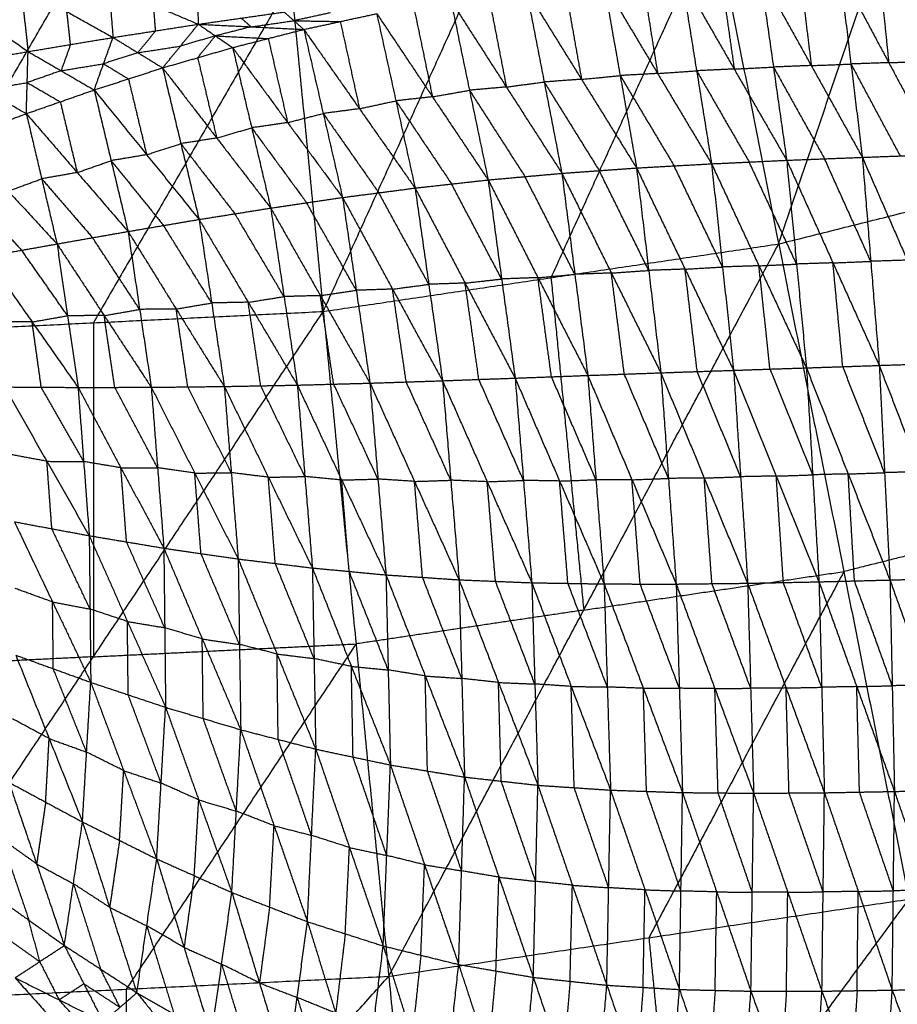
# Model space of a CAD drawing. Header units: millimetres. Extents: x -106 to 110, y -96 to 120.
# Tile 528 of 656: x 4 to 15, y -55 to -43. Entities that reach past the tile are written whole.
import ezdxf

# ---------------------------------------------------------------- set-up
doc = ezdxf.new("R2010")
doc.units = ezdxf.units.MM
doc.header["$MEASUREMENT"] = 0
doc.layers.add('Default', color=7, linetype='Continuous', true_color=0x000000)

msp = doc.modelspace()

# ---------------------------------------------------------------- linework, layer by layer
at = {"layer": 'Default'}
for points in [[(13.327, -45.901, 3.952), (14.925, -41.21, 3.907), (16.524, -36.518, 3.861)], [(7.601, -46.75, 3.952), (9.651, -42.238, 3.907), (11.701, -37.726, 3.861)], [(11.701, -37.726, 3.861), (12.514, -41.814, 3.907), (13.327, -45.901, 3.952)], [(1.819, -47.034, 3.952), (4.302, -42.745, 3.907), (6.784, -38.456, 3.861)], [(6.784, -38.456, 3.861), (7.193, -42.603, 3.907), (7.601, -46.75, 3.952)], [(12.514, -41.814, 3.907), (11.489, -44.069, 3.929), (10.464, -46.325, 3.952)], [(14.59, -42.45, 0.188), (14.651, -43.036, -0.282), (14.711, -43.622, -0.751)], [(12.107, -42.555, 0.182), (12.295, -43.724, -0.746), (12.483, -44.893, -1.673)], [(12.107, -42.555, 0.182), (12.768, -43.702, -0.751), (13.428, -44.849, -1.684)], [(12.601, -42.53, 0.183), (12.684, -43.116, -0.284), (12.768, -43.702, -0.751)], [(13.094, -42.505, 0.184), (13.261, -43.677, -0.75), (13.428, -44.849, -1.684)], [(13.094, -42.505, 0.184), (13.737, -43.658, -0.753), (14.379, -44.812, -1.689)], [(13.594, -42.486, 0.185), (13.665, -43.072, -0.284), (13.737, -43.658, -0.753)], [(14.093, -42.466, 0.186), (14.236, -43.639, -0.751), (14.379, -44.812, -1.689)], [(14.093, -42.466, 0.186), (14.711, -43.622, -0.751), (15.329, -44.777, -1.689)], [(2.695, -42.642, -1.087), (3.292, -43.062, -0.782), (3.889, -43.482, -0.478)], [(3.798, -42.656, -0.874), (3.843, -43.069, -0.676), (3.889, -43.482, -0.478)], [(3.798, -42.656, -0.874), (4.377, -42.981, -0.611), (4.957, -43.305, -0.348)], [(7.193, -42.603, 3.907), (5.951, -44.748, 3.929), (4.71, -46.892, 3.952)], [(4.903, -42.662, -0.666), (4.93, -42.984, -0.507), (4.957, -43.305, -0.348)], [(4.903, -42.662, -0.666), (5.467, -42.9, -0.446), (6.03, -43.138, -0.225)], [(6.007, -42.66, -0.471), (6.019, -42.899, -0.348), (6.03, -43.138, -0.225)], [(10.641, -42.67, 0.18), (10.744, -43.251, -0.279), (10.848, -43.831, -0.737)], [(11.127, -42.623, 0.18), (11.334, -43.784, -0.737), (11.54, -44.946, -1.654)], [(11.127, -42.623, 0.18), (11.805, -43.758, -0.746), (12.483, -44.893, -1.673)], [(11.617, -42.589, 0.181), (11.711, -43.173, -0.283), (11.805, -43.758, -0.746)], [(9.68, -42.78, 0.179), (9.791, -43.354, -0.272), (9.903, -43.928, -0.724)], [(10.155, -42.717, 0.179), (10.378, -43.865, -0.724), (10.601, -45.013, -1.626)], [(10.155, -42.717, 0.179), (10.848, -43.831, -0.737), (11.54, -44.946, -1.654)], [(5.493, -43.222, -0.286), (5.48, -43.061, -0.366), (5.467, -42.9, -0.446)], [(8.739, -42.924, 0.179), (8.856, -43.487, -0.262), (8.973, -44.051, -0.704)], [(9.205, -42.843, 0.179), (9.439, -43.969, -0.704), (9.674, -45.096, -1.587)], [(9.205, -42.843, 0.179), (9.903, -43.928, -0.724), (10.601, -45.013, -1.626)], [(4.423, -43.393, -0.413), (4.4, -43.187, -0.512), (4.377, -42.981, -0.611)], [(6.03, -43.138, -0.225), (6.569, -43.062, -0.17), (7.108, -42.985, -0.116)], [(6.569, -43.062, -0.17), (6.631, -43.116, -0.096), (6.693, -43.171, -0.022)], [(7.108, -42.985, -0.116), (7.232, -43.094, 0.033), (7.356, -43.204, 0.181)], [(7.691, -42.995, 0.032), (7.461, -43.045, 0.032), (7.232, -43.094, 0.033)], [(7.356, -43.204, 0.181), (7.815, -43.105, 0.18), (8.273, -43.005, 0.18)], [(8.273, -43.005, 0.18), (8.514, -44.102, -0.677), (8.755, -45.198, -1.534)], [(8.273, -43.005, 0.18), (8.973, -44.051, -0.704), (9.674, -45.096, -1.587)], [(4.957, -43.305, -0.348), (5.493, -43.222, -0.286), (6.03, -43.138, -0.225)], [(5.581, -43.687, 0.186), (5.806, -43.413, -0.019), (6.03, -43.138, -0.225)], [(6.03, -43.138, -0.225), (6.245, -43.285, -0.021), (6.461, -43.432, 0.183)], [(6.03, -43.138, -0.225), (6.693, -43.171, -0.022), (7.356, -43.204, 0.181)], [(6.693, -43.171, -0.022), (6.469, -43.228, -0.021), (6.245, -43.285, -0.021)], [(6.461, -43.432, 0.183), (6.909, -43.318, 0.182), (7.356, -43.204, 0.181)], [(6.693, -43.171, -0.022), (6.963, -43.133, 0.005), (7.232, -43.094, 0.033)], [(7.232, -43.094, 0.033), (7.523, -43.099, 0.107), (7.815, -43.105, 0.18)], [(7.356, -43.204, 0.181), (7.6, -44.261, -0.643), (7.843, -45.317, -1.467)], [(7.356, -43.204, 0.181), (8.056, -44.201, -0.677), (8.755, -45.198, -1.534)], [(7.815, -43.105, 0.18), (7.935, -43.653, -0.248), (8.056, -44.201, -0.677)], [(3.889, -43.482, -0.478), (4.423, -43.393, -0.413), (4.957, -43.305, -0.348)], [(4.72, -43.965, 0.19), (4.838, -43.635, -0.079), (4.957, -43.305, -0.348)], [(4.957, -43.305, -0.348), (5.269, -43.496, -0.081), (5.581, -43.687, 0.186)], [(5.493, -43.222, -0.286), (5.381, -43.359, -0.184), (5.269, -43.496, -0.081)], [(6.245, -43.285, -0.021), (6.026, -43.349, -0.02), (5.806, -43.413, -0.019)], [(6.021, -43.56, 0.185), (6.133, -43.422, 0.082), (6.245, -43.285, -0.021)], [(6.245, -43.285, -0.021), (6.577, -43.302, 0.081), (6.909, -43.318, 0.182)], [(6.909, -43.318, 0.182), (7.03, -43.846, -0.23), (7.152, -44.375, -0.642)], [(4.423, -43.393, -0.413), (4.364, -43.558, -0.279), (4.304, -43.723, -0.144)], [(5.269, -43.496, -0.081), (5.537, -43.455, -0.05), (5.806, -43.413, -0.019)], [(5.581, -43.687, 0.186), (6.021, -43.56, 0.185), (6.461, -43.432, 0.183)], [(6.461, -43.432, 0.183), (6.701, -44.441, -0.601), (6.94, -45.45, -1.385)], [(6.461, -43.432, 0.183), (7.152, -44.375, -0.642), (7.843, -45.317, -1.467)], [(2.83, -43.664, -0.611), (3.359, -43.573, -0.545), (3.889, -43.482, -0.478)], [(3.867, -44.263, 0.194), (3.878, -43.872, -0.142), (3.889, -43.482, -0.478)], [(3.889, -43.482, -0.478), (4.304, -43.723, -0.144), (4.72, -43.965, 0.19)], [(5.269, -43.496, -0.081), (5.054, -43.566, -0.08), (4.838, -43.635, -0.079)], [(6.021, -43.56, 0.185), (6.141, -44.064, -0.207), (6.261, -44.569, -0.599)], [(2.83, -43.664, -0.611), (3.349, -43.964, -0.209), (3.867, -44.263, 0.194)], [(4.304, -43.723, -0.144), (4.571, -43.679, -0.112), (4.838, -43.635, -0.079)], [(4.72, -43.965, 0.19), (5.151, -43.826, 0.188), (5.581, -43.687, 0.186)], [(4.838, -43.635, -0.079), (4.994, -43.731, 0.054), (5.151, -43.826, 0.188)], [(5.581, -43.687, 0.186), (5.81, -44.64, -0.552), (6.039, -45.593, -1.291)], [(5.581, -43.687, 0.186), (6.261, -44.569, -0.599), (6.94, -45.45, -1.385)], [(12.768, -43.702, -0.751), (13.015, -43.689, -0.751), (13.261, -43.677, -0.75)], [(13.737, -43.658, -0.753), (13.499, -43.668, -0.751), (13.261, -43.677, -0.75)], [(13.261, -43.677, -0.75), (13.582, -44.254, -1.218), (13.904, -44.83, -1.687)], [(13.737, -43.658, -0.753), (13.986, -43.649, -0.752), (14.236, -43.639, -0.751)], [(14.711, -43.622, -0.751), (14.474, -43.63, -0.751), (14.236, -43.639, -0.751)], [(14.236, -43.639, -0.751), (14.545, -44.217, -1.22), (14.854, -44.794, -1.689)], [(14.711, -43.622, -0.751), (14.96, -43.613, -0.751), (15.208, -43.605, -0.75)], [(4.304, -43.723, -0.144), (4.091, -43.798, -0.143), (3.878, -43.872, -0.142)], [(10.848, -43.831, -0.737), (11.091, -43.808, -0.737), (11.334, -43.784, -0.737)], [(11.805, -43.758, -0.746), (11.569, -43.771, -0.742), (11.334, -43.784, -0.737)], [(11.334, -43.784, -0.737), (11.673, -44.352, -1.2), (12.012, -44.919, -1.663)], [(11.805, -43.758, -0.746), (12.05, -43.741, -0.746), (12.295, -43.724, -0.746)], [(12.768, -43.702, -0.751), (12.531, -43.713, -0.748), (12.295, -43.724, -0.746)], [(12.295, -43.724, -0.746), (12.625, -44.297, -1.212), (12.956, -44.871, -1.678)], [(3.349, -43.964, -0.209), (3.613, -43.918, -0.175), (3.878, -43.872, -0.142)], [(3.878, -43.872, -0.142), (4.086, -43.993, 0.025), (4.294, -44.114, 0.192)], [(5.151, -43.826, 0.188), (5.265, -44.303, -0.181), (5.38, -44.779, -0.551)], [(9.903, -43.928, -0.724), (9.671, -43.948, -0.714), (9.439, -43.969, -0.704)], [(9.903, -43.928, -0.724), (10.14, -43.896, -0.724), (10.378, -43.865, -0.724)], [(10.848, -43.831, -0.737), (10.613, -43.848, -0.73), (10.378, -43.865, -0.724)], [(10.378, -43.865, -0.724), (10.724, -44.422, -1.182), (11.071, -44.979, -1.64)], [(3.867, -44.263, 0.194), (4.294, -44.114, 0.192), (4.72, -43.965, 0.19)], [(4.72, -43.965, 0.19), (4.933, -44.854, -0.499), (5.146, -45.744, -1.187)], [(4.72, -43.965, 0.19), (5.38, -44.779, -0.551), (6.039, -45.593, -1.291)], [(8.973, -44.051, -0.704), (8.744, -44.076, -0.69), (8.514, -44.102, -0.677)], [(8.973, -44.051, -0.704), (9.206, -44.01, -0.704), (9.439, -43.969, -0.704)], [(9.439, -43.969, -0.704), (9.788, -44.512, -1.155), (10.137, -45.054, -1.607)], [(4.294, -44.114, 0.192), (4.4, -44.559, -0.152), (4.507, -45.003, -0.497)], [(8.056, -44.201, -0.677), (8.285, -44.151, -0.677), (8.514, -44.102, -0.677)], [(8.514, -44.102, -0.677), (8.864, -44.624, -1.119), (9.214, -45.147, -1.561)], [(3.027, -44.574, 0.199), (3.447, -44.418, 0.196), (3.867, -44.263, 0.194)], [(3.867, -44.263, 0.194), (4.06, -45.082, -0.441), (4.253, -45.901, -1.076)], [(3.867, -44.263, 0.194), (4.507, -45.003, -0.497), (5.146, -45.744, -1.187)], [(7.152, -44.375, -0.642), (7.376, -44.318, -0.642), (7.6, -44.261, -0.643)], [(8.056, -44.201, -0.677), (7.828, -44.231, -0.66), (7.6, -44.261, -0.643)], [(7.6, -44.261, -0.643), (7.949, -44.759, -1.072), (8.299, -45.258, -1.5)], [(6.261, -44.569, -0.599), (6.481, -44.505, -0.6), (6.701, -44.441, -0.601)], [(7.152, -44.375, -0.642), (6.926, -44.408, -0.621), (6.701, -44.441, -0.601)], [(6.701, -44.441, -0.601), (7.046, -44.912, -1.013), (7.392, -45.384, -1.426)], [(13.327, -45.901, 3.952), (16.135, -45.197, 3.952), (18.943, -44.494, 3.952)], [(3.027, -44.574, 0.199), (3.64, -45.237, -0.439), (4.253, -45.901, -1.076)], [(5.38, -44.779, -0.551), (5.595, -44.71, -0.552), (5.81, -44.64, -0.552)], [(6.261, -44.569, -0.599), (6.035, -44.605, -0.576), (5.81, -44.64, -0.552)], [(5.81, -44.64, -0.552), (6.15, -45.081, -0.945), (6.49, -45.522, -1.338)], [(5.38, -44.779, -0.551), (5.156, -44.817, -0.525), (4.933, -44.854, -0.499)], [(13.428, -44.849, -1.684), (13.904, -44.83, -1.687), (14.379, -44.812, -1.689)], [(14.379, -44.812, -1.689), (14.854, -44.794, -1.689), (15.329, -44.777, -1.689)], [(14.379, -44.812, -1.689), (14.485, -46.12, -2.167), (14.591, -47.428, -2.644)], [(14.379, -44.812, -1.689), (14.944, -46.105, -2.165), (15.509, -47.398, -2.641)], [(4.507, -45.003, -0.497), (4.72, -44.929, -0.498), (4.933, -44.854, -0.499)], [(4.933, -44.854, -0.499), (5.263, -45.262, -0.869), (5.593, -45.669, -1.239)], [(11.54, -44.946, -1.654), (12.012, -44.919, -1.663), (12.483, -44.893, -1.673)], [(12.622, -46.191, -2.15), (12.317, -45.555, -1.907), (12.012, -44.919, -1.663)], [(12.483, -44.893, -1.673), (12.956, -44.871, -1.678), (13.428, -44.849, -1.684)], [(12.483, -44.893, -1.673), (12.622, -46.191, -2.15), (12.76, -47.49, -2.628)], [(12.483, -44.893, -1.673), (13.079, -46.176, -2.157), (13.676, -47.459, -2.641)], [(13.552, -46.154, -2.162), (13.254, -45.513, -1.92), (12.956, -44.871, -1.678)], [(13.428, -44.849, -1.684), (13.552, -46.154, -2.162), (13.676, -47.459, -2.641)], [(13.428, -44.849, -1.684), (14.01, -46.139, -2.164), (14.591, -47.428, -2.644)], [(14.485, -46.12, -2.167), (14.194, -45.475, -1.927), (13.904, -44.83, -1.687)], [(4.507, -45.003, -0.497), (4.284, -45.043, -0.469), (4.06, -45.082, -0.441)], [(9.674, -45.096, -1.587), (10.137, -45.054, -1.607), (10.601, -45.013, -1.626)], [(10.764, -46.283, -2.096), (10.451, -45.669, -1.851), (10.137, -45.054, -1.607)], [(10.601, -45.013, -1.626), (11.071, -44.979, -1.64), (11.54, -44.946, -1.654)], [(10.601, -45.013, -1.626), (10.764, -46.283, -2.096), (10.927, -47.554, -2.566)], [(10.601, -45.013, -1.626), (11.223, -46.267, -2.115), (11.845, -47.521, -2.604)], [(11.693, -46.234, -2.129), (11.382, -45.606, -1.885), (11.071, -44.979, -1.64)], [(11.54, -44.946, -1.654), (11.693, -46.234, -2.129), (11.845, -47.521, -2.604)], [(11.54, -44.946, -1.654), (12.15, -46.218, -2.141), (12.76, -47.49, -2.628)], [(3.64, -45.237, -0.439), (3.85, -45.159, -0.44), (4.06, -45.082, -0.441)], [(4.06, -45.082, -0.441), (4.38, -45.452, -0.786), (4.7, -45.822, -1.131)], [(8.755, -45.198, -1.534), (9.214, -45.147, -1.561), (9.674, -45.096, -1.587)], [(9.843, -46.342, -2.049), (9.529, -45.744, -1.805), (9.214, -45.147, -1.561)], [(9.674, -45.096, -1.587), (9.843, -46.342, -2.049), (10.013, -47.588, -2.512)], [(9.674, -45.096, -1.587), (10.3, -46.325, -2.077), (10.927, -47.554, -2.566)], [(7.843, -45.317, -1.467), (8.299, -45.258, -1.5), (8.755, -45.198, -1.534)], [(8.928, -46.409, -1.985), (8.613, -45.833, -1.743), (8.299, -45.258, -1.5)], [(8.755, -45.198, -1.534), (8.928, -46.409, -1.985), (9.1, -47.621, -2.436)], [(8.755, -45.198, -1.534), (9.384, -46.393, -2.023), (10.013, -47.588, -2.512)], [(3.195, -45.316, -0.38), (3.501, -45.648, -0.699), (3.808, -45.98, -1.018)], [(6.94, -45.45, -1.385), (7.392, -45.384, -1.426), (7.843, -45.317, -1.467)], [(8.016, -46.484, -1.902), (7.704, -45.934, -1.664), (7.392, -45.384, -1.426)], [(7.843, -45.317, -1.467), (8.016, -46.484, -1.902), (8.188, -47.651, -2.337)], [(7.843, -45.317, -1.467), (8.472, -46.469, -1.951), (9.1, -47.621, -2.436)], [(6.039, -45.593, -1.291), (6.49, -45.522, -1.338), (6.94, -45.45, -1.385)], [(7.107, -46.563, -1.801), (6.799, -46.042, -1.57), (6.49, -45.522, -1.338)], [(6.94, -45.45, -1.385), (7.107, -46.563, -1.801), (7.275, -47.676, -2.217)], [(6.94, -45.45, -1.385), (7.564, -46.551, -1.861), (8.188, -47.651, -2.337)], [(5.146, -45.744, -1.187), (5.593, -45.669, -1.239), (6.039, -45.593, -1.291)], [(6.198, -46.643, -1.684), (5.895, -46.156, -1.462), (5.593, -45.669, -1.239)], [(6.039, -45.593, -1.291), (6.198, -46.643, -1.684), (6.356, -47.693, -2.078)], [(6.039, -45.593, -1.291), (6.657, -46.634, -1.754), (7.275, -47.676, -2.217)], [(4.253, -45.901, -1.076), (4.7, -45.822, -1.131), (5.146, -45.744, -1.187)], [(5.146, -45.744, -1.187), (5.292, -46.724, -1.555), (5.438, -47.703, -1.923)], [(5.146, -45.744, -1.187), (5.751, -46.719, -1.632), (6.356, -47.693, -2.078)], [(3.363, -46.059, -0.96), (3.808, -45.98, -1.018), (4.253, -45.901, -1.076)], [(4.253, -45.901, -1.076), (4.385, -46.803, -1.417), (4.517, -47.705, -1.757)], [(4.253, -45.901, -1.076), (4.846, -46.802, -1.5), (5.438, -47.703, -1.923)], [(5.292, -46.724, -1.555), (4.996, -46.273, -1.343), (4.7, -45.822, -1.131)], [(7.601, -46.75, 3.952), (10.464, -46.325, 3.952), (13.327, -45.901, 3.952)], [(8.424, -55.109, 4.188), (10.876, -50.505, 4.07), (13.327, -45.901, 3.952)], [(13.327, -45.901, 3.952), (14.147, -50.02, 4.07), (14.966, -54.139, 4.188)], [(4.385, -46.803, -1.417), (4.097, -46.391, -1.217), (3.808, -45.98, -1.018)], [(3.363, -46.059, -0.96), (3.94, -46.882, -1.358), (4.517, -47.705, -1.757)], [(13.079, -46.176, -2.157), (12.85, -46.183, -2.154), (12.622, -46.191, -2.15)], [(13.079, -46.176, -2.157), (13.316, -46.165, -2.16), (13.552, -46.154, -2.162)], [(13.218, -47.474, -2.634), (13.149, -46.825, -2.396), (13.079, -46.176, -2.157)], [(14.01, -46.139, -2.164), (13.781, -46.146, -2.163), (13.552, -46.154, -2.162)], [(14.01, -46.139, -2.164), (14.247, -46.129, -2.166), (14.485, -46.12, -2.167)], [(14.133, -47.444, -2.643), (14.071, -46.791, -2.403), (14.01, -46.139, -2.164)], [(14.944, -46.105, -2.165), (14.714, -46.112, -2.166), (14.485, -46.12, -2.167)], [(10.3, -46.325, -2.077), (10.532, -46.304, -2.087), (10.764, -46.283, -2.096)], [(11.223, -46.267, -2.115), (10.993, -46.275, -2.106), (10.764, -46.283, -2.096)], [(11.223, -46.267, -2.115), (11.458, -46.25, -2.122), (11.693, -46.234, -2.129)], [(11.386, -47.538, -2.585), (11.304, -46.902, -2.35), (11.223, -46.267, -2.115)], [(12.15, -46.218, -2.141), (11.922, -46.226, -2.135), (11.693, -46.234, -2.129)], [(12.15, -46.218, -2.141), (12.386, -46.204, -2.146), (12.622, -46.191, -2.15)], [(12.303, -47.505, -2.616), (12.226, -46.862, -2.379), (12.15, -46.218, -2.141)], [(8.472, -46.469, -1.951), (8.7, -46.439, -1.968), (8.928, -46.409, -1.985)], [(9.384, -46.393, -2.023), (9.156, -46.401, -2.004), (8.928, -46.409, -1.985)], [(9.384, -46.393, -2.023), (9.614, -46.367, -2.036), (9.843, -46.342, -2.049)], [(9.557, -47.604, -2.474), (9.471, -46.998, -2.248), (9.384, -46.393, -2.023)], [(10.3, -46.325, -2.077), (10.072, -46.333, -2.063), (9.843, -46.342, -2.049)], [(10.47, -47.571, -2.539), (10.385, -46.948, -2.308), (10.3, -46.325, -2.077)], [(10.464, -46.325, 3.952), (10.67, -48.415, 4.011), (10.876, -50.505, 4.07)], [(7.564, -46.551, -1.861), (7.79, -46.517, -1.882), (8.016, -46.484, -1.902)], [(8.472, -46.469, -1.951), (8.244, -46.477, -1.927), (8.016, -46.484, -1.902)], [(8.644, -47.636, -2.387), (8.558, -47.052, -2.169), (8.472, -46.469, -1.951)], [(5.751, -46.719, -1.632), (5.974, -46.681, -1.658), (6.198, -46.643, -1.684)], [(6.657, -46.634, -1.754), (6.427, -46.639, -1.719), (6.198, -46.643, -1.684)], [(6.657, -46.634, -1.754), (6.882, -46.599, -1.778), (7.107, -46.563, -1.801)], [(6.815, -47.684, -2.148), (6.736, -47.159, -1.951), (6.657, -46.634, -1.754)], [(7.564, -46.551, -1.861), (7.336, -46.557, -1.831), (7.107, -46.563, -1.801)], [(7.731, -47.663, -2.277), (7.648, -47.107, -2.069), (7.564, -46.551, -1.861)], [(1.819, -55.434, 4.188), (4.71, -51.092, 4.07), (7.601, -46.75, 3.952)], [(1.819, -47.034, 3.952), (4.71, -46.892, 3.952), (7.601, -46.75, 3.952)], [(4.846, -46.802, -1.5), (5.069, -46.763, -1.527), (5.292, -46.724, -1.555)], [(5.751, -46.719, -1.632), (5.522, -46.721, -1.594), (5.292, -46.724, -1.555)], [(5.897, -47.698, -2.001), (5.824, -47.209, -1.816), (5.751, -46.719, -1.632)], [(7.601, -46.75, 3.952), (8.013, -50.93, 4.07), (8.424, -55.109, 4.188)], [(3.94, -46.882, -1.358), (3.709, -46.88, -1.315), (3.478, -46.879, -1.272)], [(3.94, -46.882, -1.358), (4.162, -46.843, -1.387), (4.385, -46.803, -1.417)], [(4.055, -47.702, -1.671), (3.997, -47.292, -1.514), (3.94, -46.882, -1.358)], [(4.846, -46.802, -1.5), (4.615, -46.803, -1.458), (4.385, -46.803, -1.417)], [(4.71, -46.892, 3.952), (4.71, -48.992, 4.011), (4.71, -51.092, 4.07)], [(4.978, -47.704, -1.84), (4.912, -47.253, -1.67), (4.846, -46.802, -1.5)], [(14.591, -47.428, -2.644), (15.05, -47.413, -2.643), (15.509, -47.398, -2.641)], [(10.927, -47.554, -2.566), (11.386, -47.538, -2.585), (11.845, -47.521, -2.604)], [(11.941, -48.849, -2.685), (11.664, -48.193, -2.635), (11.386, -47.538, -2.585)], [(11.845, -47.521, -2.604), (12.303, -47.505, -2.616), (12.76, -47.49, -2.628)], [(11.845, -47.521, -2.604), (11.941, -48.849, -2.685), (12.038, -50.177, -2.765)], [(11.845, -47.521, -2.604), (12.391, -48.844, -2.695), (12.937, -50.167, -2.786)], [(12.849, -48.828, -2.707), (12.576, -48.167, -2.662), (12.303, -47.505, -2.616)], [(12.76, -47.49, -2.628), (13.218, -47.474, -2.634), (13.676, -47.459, -2.641)], [(12.76, -47.49, -2.628), (12.849, -48.828, -2.707), (12.937, -50.167, -2.786)], [(12.76, -47.49, -2.628), (13.297, -48.819, -2.712), (13.834, -50.149, -2.795)], [(13.755, -48.804, -2.718), (13.487, -48.139, -2.676), (13.218, -47.474, -2.634)], [(13.676, -47.459, -2.641), (14.133, -47.444, -2.643), (14.591, -47.428, -2.644)], [(13.676, -47.459, -2.641), (13.755, -48.804, -2.718), (13.834, -50.149, -2.795)], [(13.676, -47.459, -2.641), (14.201, -48.793, -2.717), (14.726, -50.126, -2.794)], [(14.659, -48.777, -2.719), (14.396, -48.11, -2.681), (14.133, -47.444, -2.643)], [(14.591, -47.428, -2.644), (14.659, -48.777, -2.719), (14.726, -50.126, -2.794)], [(14.591, -47.428, -2.644), (15.107, -48.765, -2.715), (15.623, -50.102, -2.786)], [(7.275, -47.676, -2.217), (7.731, -47.663, -2.277), (8.188, -47.651, -2.337)], [(8.188, -47.651, -2.337), (8.644, -47.636, -2.387), (9.1, -47.621, -2.436)], [(8.188, -47.651, -2.337), (8.288, -48.857, -2.418), (8.389, -50.062, -2.498)], [(8.188, -47.651, -2.337), (8.748, -48.887, -2.468), (9.308, -50.124, -2.599)], [(9.204, -48.872, -2.517), (8.924, -48.254, -2.452), (8.644, -47.636, -2.387)], [(9.1, -47.621, -2.436), (9.557, -47.604, -2.474), (10.013, -47.588, -2.512)], [(9.1, -47.621, -2.436), (9.204, -48.872, -2.517), (9.308, -50.124, -2.599)], [(9.1, -47.621, -2.436), (9.662, -48.891, -2.556), (10.223, -50.161, -2.676)], [(10.118, -48.874, -2.594), (9.838, -48.239, -2.534), (9.557, -47.604, -2.474)], [(10.013, -47.588, -2.512), (10.47, -47.571, -2.539), (10.927, -47.554, -2.566)], [(10.013, -47.588, -2.512), (10.118, -48.874, -2.594), (10.223, -50.161, -2.676)], [(10.013, -47.588, -2.512), (10.572, -48.882, -2.621), (11.132, -50.176, -2.73)], [(11.029, -48.865, -2.648), (10.75, -48.218, -2.594), (10.47, -47.571, -2.539)], [(10.927, -47.554, -2.566), (11.029, -48.865, -2.648), (11.132, -50.176, -2.73)], [(10.927, -47.554, -2.566), (11.482, -48.866, -2.666), (12.038, -50.177, -2.765)], [(3.593, -47.699, -1.584), (4.055, -47.702, -1.671), (4.517, -47.705, -1.757)], [(3.593, -47.699, -1.584), (4.126, -48.634, -1.736), (4.658, -49.569, -1.889)], [(4.588, -48.637, -1.823), (4.321, -48.17, -1.747), (4.055, -47.702, -1.671)], [(4.517, -47.705, -1.757), (4.978, -47.704, -1.84), (5.438, -47.703, -1.923)], [(4.517, -47.705, -1.757), (4.588, -48.637, -1.823), (4.658, -49.569, -1.889)], [(4.517, -47.705, -1.757), (5.056, -48.716, -1.911), (5.596, -49.726, -2.064)], [(5.517, -48.715, -1.994), (5.247, -48.21, -1.917), (4.978, -47.704, -1.84)], [(5.438, -47.703, -1.923), (5.897, -47.698, -2.001), (6.356, -47.693, -2.078)], [(5.438, -47.703, -1.923), (5.517, -48.715, -1.994), (5.596, -49.726, -2.064)], [(5.438, -47.703, -1.923), (5.985, -48.783, -2.075), (6.531, -49.862, -2.227)], [(6.444, -48.777, -2.152), (6.17, -48.238, -2.076), (5.897, -47.698, -2.001)], [(6.356, -47.693, -2.078), (6.815, -47.684, -2.148), (7.275, -47.676, -2.217)], [(6.356, -47.693, -2.078), (6.444, -48.777, -2.152), (6.531, -49.862, -2.227)], [(6.356, -47.693, -2.078), (6.91, -48.834, -2.225), (7.464, -49.975, -2.373)], [(7.369, -48.825, -2.295), (7.092, -48.255, -2.221), (6.815, -47.684, -2.148)], [(7.275, -47.676, -2.217), (7.369, -48.825, -2.295), (7.464, -49.975, -2.373)], [(7.275, -47.676, -2.217), (7.832, -48.869, -2.358), (8.389, -50.062, -2.498)], [(8.288, -48.857, -2.418), (8.01, -48.26, -2.347), (7.731, -47.663, -2.277)], [(4.126, -48.634, -1.736), (3.89, -48.59, -1.69), (3.655, -48.546, -1.644)], [(4.188, -49.482, -1.797), (4.157, -49.058, -1.767), (4.126, -48.634, -1.736)], [(4.126, -48.634, -1.736), (4.357, -48.636, -1.78), (4.588, -48.637, -1.823)], [(5.056, -48.716, -1.911), (4.822, -48.676, -1.867), (4.588, -48.637, -1.823)], [(5.056, -48.716, -1.911), (5.287, -48.715, -1.952), (5.517, -48.715, -1.994)], [(5.127, -49.647, -1.976), (5.092, -49.182, -1.943), (5.056, -48.716, -1.911)], [(5.985, -48.783, -2.075), (5.751, -48.749, -2.034), (5.517, -48.715, -1.994)], [(15.107, -48.765, -2.715), (14.883, -48.771, -2.717), (14.659, -48.777, -2.719)], [(5.985, -48.783, -2.075), (6.214, -48.78, -2.114), (6.444, -48.777, -2.152)], [(6.063, -49.794, -2.145), (6.024, -49.288, -2.11), (5.985, -48.783, -2.075)], [(6.91, -48.834, -2.225), (6.677, -48.806, -2.189), (6.444, -48.777, -2.152)], [(6.91, -48.834, -2.225), (7.139, -48.83, -2.26), (7.369, -48.825, -2.295)], [(6.997, -49.918, -2.3), (6.954, -49.376, -2.263), (6.91, -48.834, -2.225)], [(7.832, -48.869, -2.358), (7.6, -48.847, -2.326), (7.369, -48.825, -2.295)], [(7.832, -48.869, -2.358), (8.06, -48.863, -2.388), (8.288, -48.857, -2.418)], [(7.926, -50.018, -2.435), (7.879, -49.444, -2.396), (7.832, -48.869, -2.358)], [(8.748, -48.887, -2.468), (8.518, -48.872, -2.443), (8.288, -48.857, -2.418)], [(8.748, -48.887, -2.468), (8.976, -48.88, -2.493), (9.204, -48.872, -2.517)], [(8.849, -50.093, -2.548), (8.798, -49.49, -2.508), (8.748, -48.887, -2.468)], [(9.662, -48.891, -2.556), (9.433, -48.881, -2.537), (9.204, -48.872, -2.517)], [(9.662, -48.891, -2.556), (9.89, -48.882, -2.575), (10.118, -48.874, -2.594)], [(9.766, -50.142, -2.637), (9.714, -49.516, -2.597), (9.662, -48.891, -2.556)], [(10.572, -48.882, -2.621), (10.345, -48.878, -2.607), (10.118, -48.874, -2.594)], [(10.572, -48.882, -2.621), (10.801, -48.874, -2.634), (11.029, -48.865, -2.648)], [(10.677, -50.168, -2.703), (10.625, -49.525, -2.662), (10.572, -48.882, -2.621)], [(11.482, -48.866, -2.666), (11.256, -48.865, -2.657), (11.029, -48.865, -2.648)], [(11.482, -48.866, -2.666), (11.712, -48.857, -2.675), (11.941, -48.849, -2.685)], [(11.585, -50.177, -2.748), (11.534, -49.521, -2.707), (11.482, -48.866, -2.666)], [(12.391, -48.844, -2.695), (12.166, -48.847, -2.69), (11.941, -48.849, -2.685)], [(12.391, -48.844, -2.695), (12.62, -48.836, -2.701), (12.849, -48.828, -2.707)], [(12.488, -50.172, -2.776), (12.439, -49.508, -2.736), (12.391, -48.844, -2.695)], [(13.297, -48.819, -2.712), (13.073, -48.824, -2.709), (12.849, -48.828, -2.707)], [(13.297, -48.819, -2.712), (13.526, -48.812, -2.715), (13.755, -48.804, -2.718)], [(13.386, -50.158, -2.791), (13.342, -49.489, -2.751), (13.297, -48.819, -2.712)], [(14.201, -48.793, -2.717), (13.978, -48.798, -2.718), (13.755, -48.804, -2.718)], [(14.201, -48.793, -2.717), (14.43, -48.785, -2.718), (14.659, -48.777, -2.719)], [(14.28, -50.138, -2.795), (14.241, -49.465, -2.756), (14.201, -48.793, -2.717)], [(3.717, -49.394, -1.705), (4.188, -49.482, -1.797), (4.658, -49.569, -1.889)], [(3.717, -49.394, -1.705), (4.197, -50.403, -1.649), (4.677, -51.413, -1.593)], [(16.955, -49.316, 4.07), (15.551, -49.668, 4.07), (14.147, -50.02, 4.07)], [(4.668, -50.491, -1.741), (4.428, -49.986, -1.769), (4.188, -49.482, -1.797)], [(4.658, -49.569, -1.889), (4.668, -50.491, -1.741), (4.677, -51.413, -1.593)], [(4.658, -49.569, -1.889), (5.127, -49.647, -1.976), (5.596, -49.726, -2.064)], [(4.658, -49.569, -1.889), (5.138, -50.648, -1.815), (5.618, -51.727, -1.742)], [(5.607, -50.726, -1.903), (5.367, -50.187, -1.94), (5.127, -49.647, -1.976)], [(5.596, -49.726, -2.064), (5.607, -50.726, -1.903), (5.618, -51.727, -1.742)], [(5.596, -49.726, -2.064), (6.063, -49.794, -2.145), (6.531, -49.862, -2.227)], [(5.596, -49.726, -2.064), (6.079, -50.868, -1.972), (6.563, -52.009, -1.88)], [(6.547, -50.936, -2.053), (6.305, -50.365, -2.099), (6.063, -49.794, -2.145)], [(6.531, -49.862, -2.227), (6.547, -50.936, -2.053), (6.563, -52.009, -1.88)], [(6.531, -49.862, -2.227), (6.997, -49.918, -2.3), (7.464, -49.975, -2.373)], [(6.531, -49.862, -2.227), (7.019, -51.057, -2.115), (7.506, -52.253, -2.003)], [(7.485, -51.114, -2.188), (7.241, -50.516, -2.244), (6.997, -49.918, -2.3)], [(7.464, -49.975, -2.373), (7.485, -51.114, -2.188), (7.506, -52.253, -2.003)], [(7.464, -49.975, -2.373), (7.926, -50.018, -2.435), (8.389, -50.062, -2.498)], [(7.464, -49.975, -2.373), (7.954, -51.213, -2.241), (8.445, -52.452, -2.108)], [(8.417, -51.257, -2.303), (8.172, -50.638, -2.369), (7.926, -50.018, -2.435)], [(8.389, -50.062, -2.498), (8.417, -51.257, -2.303), (8.445, -52.452, -2.108)], [(8.389, -50.062, -2.498), (8.849, -50.093, -2.548), (9.308, -50.124, -2.599)], [(8.389, -50.062, -2.498), (8.883, -51.333, -2.346), (9.377, -52.604, -2.193)], [(9.342, -51.364, -2.396), (9.095, -50.729, -2.472), (8.849, -50.093, -2.548)], [(9.308, -50.124, -2.599), (9.342, -51.364, -2.396), (9.377, -52.604, -2.193)], [(9.308, -50.124, -2.599), (9.766, -50.142, -2.637), (10.223, -50.161, -2.676)], [(9.308, -50.124, -2.599), (9.804, -51.415, -2.428), (10.3, -52.707, -2.258)], [(10.876, -50.505, 4.07), (12.511, -50.262, 4.07), (14.147, -50.02, 4.07)], [(14.147, -50.02, 4.07), (12.921, -52.322, 4.129), (11.695, -54.624, 4.188)], [(13.834, -50.149, -2.795), (14.28, -50.138, -2.795), (14.726, -50.126, -2.794)], [(14.755, -51.456, -2.574), (14.518, -50.797, -2.684), (14.28, -50.138, -2.795)], [(14.726, -50.126, -2.794), (15.175, -50.114, -2.79), (15.623, -50.102, -2.786)], [(14.726, -50.126, -2.794), (14.755, -51.456, -2.574), (14.783, -52.785, -2.354)], [(14.726, -50.126, -2.794), (15.198, -51.446, -2.569), (15.67, -52.765, -2.345)], [(4.197, -50.403, -1.649), (3.962, -50.318, -1.61), (3.726, -50.233, -1.571)], [(10.261, -51.434, -2.467), (10.014, -50.788, -2.552), (9.766, -50.142, -2.637)], [(10.223, -50.161, -2.676), (10.261, -51.434, -2.467), (10.3, -52.707, -2.258)], [(10.223, -50.161, -2.676), (10.677, -50.168, -2.703), (11.132, -50.176, -2.73)], [(10.223, -50.161, -2.676), (10.718, -51.465, -2.49), (11.213, -52.768, -2.303)], [(11.172, -51.472, -2.517), (10.925, -50.82, -2.61), (10.677, -50.168, -2.703)], [(11.132, -50.176, -2.73), (11.172, -51.472, -2.517), (11.213, -52.768, -2.303)], [(11.132, -50.176, -2.73), (11.585, -50.177, -2.748), (12.038, -50.177, -2.765)], [(11.132, -50.176, -2.73), (11.625, -51.488, -2.531), (12.118, -52.799, -2.333)], [(12.078, -51.488, -2.549), (11.831, -50.832, -2.648), (11.585, -50.177, -2.748)], [(12.038, -50.177, -2.765), (12.488, -50.172, -2.776), (12.937, -50.167, -2.786)], [(12.038, -50.177, -2.765), (12.078, -51.488, -2.549), (12.118, -52.799, -2.333)], [(12.038, -50.177, -2.765), (12.525, -51.492, -2.558), (13.012, -52.808, -2.35)], [(12.975, -51.487, -2.568), (12.731, -50.83, -2.672), (12.488, -50.172, -2.776)], [(12.937, -50.167, -2.786), (13.386, -50.158, -2.791), (13.834, -50.149, -2.795)], [(12.937, -50.167, -2.786), (12.975, -51.487, -2.568), (13.012, -52.808, -2.35)], [(12.937, -50.167, -2.786), (13.42, -51.484, -2.571), (13.902, -52.801, -2.356)], [(13.868, -51.475, -2.576), (13.627, -50.816, -2.683), (13.386, -50.158, -2.791)], [(13.834, -50.149, -2.795), (13.868, -51.475, -2.576), (13.902, -52.801, -2.356)], [(13.834, -50.149, -2.795), (14.309, -51.467, -2.575), (14.783, -52.785, -2.354)], [(4.206, -51.242, -1.515), (4.202, -50.823, -1.582), (4.197, -50.403, -1.649)], [(4.197, -50.403, -1.649), (4.432, -50.447, -1.695), (4.668, -50.491, -1.741)], [(5.138, -50.648, -1.815), (4.903, -50.57, -1.778), (4.668, -50.491, -1.741)], [(10.876, -50.505, 4.07), (9.444, -50.717, 4.07), (8.013, -50.93, 4.07)], [(5.148, -51.57, -1.668), (5.143, -51.109, -1.742), (5.138, -50.648, -1.815)], [(5.138, -50.648, -1.815), (5.373, -50.687, -1.859), (5.607, -50.726, -1.903)], [(6.079, -50.868, -1.972), (5.843, -50.797, -1.937), (5.607, -50.726, -1.903)], [(6.091, -51.868, -1.811), (6.085, -51.368, -1.891), (6.079, -50.868, -1.972)], [(6.079, -50.868, -1.972), (6.313, -50.902, -2.013), (6.547, -50.936, -2.053)], [(4.71, -51.092, 4.07), (6.361, -51.011, 4.07), (8.013, -50.93, 4.07)], [(8.013, -50.93, 4.07), (6.567, -53.1, 4.129), (5.122, -55.271, 4.188)], [(7.019, -51.057, -2.115), (6.783, -50.996, -2.084), (6.547, -50.936, -2.053)], [(4.71, -51.092, 4.07), (3.265, -51.163, 4.07), (1.819, -51.234, 4.07)], [(3.735, -51.072, -1.437), (4.154, -52.12, -1.115), (4.573, -53.168, -0.793)], [(3.735, -51.072, -1.437), (4.206, -51.242, -1.515), (4.677, -51.413, -1.593)], [(7.034, -52.131, -1.941), (7.026, -51.594, -2.028), (7.019, -51.057, -2.115)], [(7.019, -51.057, -2.115), (7.252, -51.085, -2.151), (7.485, -51.114, -2.188)], [(7.954, -51.213, -2.241), (7.72, -51.164, -2.214), (7.485, -51.114, -2.188)], [(4.625, -52.291, -1.193), (4.415, -51.767, -1.354), (4.206, -51.242, -1.515)], [(7.975, -52.353, -2.056), (7.965, -51.783, -2.148), (7.954, -51.213, -2.241)], [(7.954, -51.213, -2.241), (8.186, -51.235, -2.272), (8.417, -51.257, -2.303)], [(8.883, -51.333, -2.346), (8.65, -51.295, -2.324), (8.417, -51.257, -2.303)], [(8.911, -52.528, -2.151), (8.897, -51.931, -2.248), (8.883, -51.333, -2.346)], [(8.883, -51.333, -2.346), (9.113, -51.349, -2.371), (9.342, -51.364, -2.396)], [(9.804, -51.415, -2.428), (9.573, -51.39, -2.412), (9.342, -51.364, -2.396)], [(4.573, -53.168, -0.793), (4.625, -52.291, -1.193), (4.677, -51.413, -1.593)], [(4.677, -51.413, -1.593), (5.091, -52.523, -1.233), (5.506, -53.633, -0.872)], [(4.677, -51.413, -1.593), (5.148, -51.57, -1.668), (5.618, -51.727, -1.742)], [(9.838, -52.655, -2.226), (9.821, -52.035, -2.327), (9.804, -51.415, -2.428)], [(9.804, -51.415, -2.428), (10.033, -51.425, -2.448), (10.261, -51.434, -2.467)], [(10.718, -51.465, -2.49), (10.49, -51.449, -2.478), (10.261, -51.434, -2.467)], [(10.756, -52.738, -2.281), (10.737, -52.101, -2.385), (10.718, -51.465, -2.49)], [(10.718, -51.465, -2.49), (10.945, -51.468, -2.503), (11.172, -51.472, -2.517)], [(11.625, -51.488, -2.531), (11.398, -51.48, -2.524), (11.172, -51.472, -2.517)], [(11.665, -52.784, -2.318), (11.645, -52.136, -2.425), (11.625, -51.488, -2.531)], [(11.625, -51.488, -2.531), (11.851, -51.488, -2.54), (12.078, -51.488, -2.549)], [(12.525, -51.492, -2.558), (12.301, -51.49, -2.553), (12.078, -51.488, -2.549)], [(12.525, -51.492, -2.558), (12.75, -51.49, -2.563), (12.975, -51.487, -2.568)], [(12.565, -52.803, -2.341), (12.545, -52.148, -2.449), (12.525, -51.492, -2.558)], [(13.42, -51.484, -2.571), (13.197, -51.486, -2.57), (12.975, -51.487, -2.568)], [(13.42, -51.484, -2.571), (13.644, -51.479, -2.573), (13.868, -51.475, -2.576)], [(13.457, -52.804, -2.353), (13.438, -52.144, -2.462), (13.42, -51.484, -2.571)], [(14.309, -51.467, -2.575), (14.088, -51.471, -2.575), (13.868, -51.475, -2.576)], [(14.309, -51.467, -2.575), (14.532, -51.461, -2.574), (14.755, -51.456, -2.574)], [(14.343, -52.793, -2.355), (14.326, -52.13, -2.465), (14.309, -51.467, -2.575)], [(15.198, -51.446, -2.569), (14.977, -51.451, -2.572), (14.755, -51.456, -2.574)], [(5.562, -52.68, -1.307), (5.355, -52.125, -1.487), (5.148, -51.57, -1.668)], [(5.506, -53.633, -0.872), (5.562, -52.68, -1.307), (5.618, -51.727, -1.742)], [(5.618, -51.727, -1.742), (6.035, -52.891, -1.343), (6.451, -54.055, -0.944)], [(5.618, -51.727, -1.742), (6.091, -51.868, -1.811), (6.563, -52.009, -1.88)], [(4.154, -52.12, -1.115), (3.923, -51.996, -1.094), (3.692, -51.871, -1.073)], [(6.507, -53.032, -1.412), (6.299, -52.45, -1.611), (6.091, -51.868, -1.811)], [(6.451, -54.055, -0.944), (6.507, -53.032, -1.412), (6.563, -52.009, -1.88)], [(6.563, -52.009, -1.88), (6.982, -53.216, -1.444), (7.401, -54.422, -1.008)], [(6.563, -52.009, -1.88), (7.034, -52.131, -1.941), (7.506, -52.253, -2.003)], [(4.11, -52.919, -0.751), (4.132, -52.52, -0.933), (4.154, -52.12, -1.115)], [(4.154, -52.12, -1.115), (4.389, -52.205, -1.154), (4.625, -52.291, -1.193)], [(7.453, -53.337, -1.505), (7.244, -52.734, -1.723), (7.034, -52.131, -1.941)], [(5.091, -52.523, -1.233), (4.858, -52.407, -1.213), (4.625, -52.291, -1.193)], [(7.401, -54.422, -1.008), (7.453, -53.337, -1.505), (7.506, -52.253, -2.003)], [(7.506, -52.253, -2.003), (7.93, -53.49, -1.532), (8.354, -54.727, -1.061)], [(7.506, -52.253, -2.003), (7.975, -52.353, -2.056), (8.445, -52.452, -2.108)], [(8.399, -53.59, -1.585), (8.187, -52.971, -1.82), (7.975, -52.353, -2.056)], [(8.354, -54.727, -1.061), (8.399, -53.59, -1.585), (8.445, -52.452, -2.108)], [(8.445, -52.452, -2.108), (8.874, -53.707, -1.606), (9.303, -54.961, -1.104)], [(8.445, -52.452, -2.108), (8.911, -52.528, -2.151), (9.377, -52.604, -2.193)], [(5.039, -53.401, -0.832), (5.065, -52.962, -1.032), (5.091, -52.523, -1.233)], [(5.091, -52.523, -1.233), (5.327, -52.601, -1.27), (5.562, -52.68, -1.307)], [(9.34, -53.783, -1.649), (9.125, -53.155, -1.9), (8.911, -52.528, -2.151)], [(9.303, -54.961, -1.104), (9.34, -53.783, -1.649), (9.377, -52.604, -2.193)], [(9.377, -52.604, -2.193), (9.809, -53.863, -1.665), (10.242, -55.122, -1.137)], [(9.377, -52.604, -2.193), (9.838, -52.655, -2.226), (10.3, -52.707, -2.258)], [(3.648, -52.67, -0.709), (3.997, -53.696, -0.074), (4.345, -54.722, 0.561)], [(3.648, -52.67, -0.709), (4.11, -52.919, -0.751), (4.573, -53.168, -0.793)], [(6.035, -52.891, -1.343), (5.798, -52.786, -1.325), (5.562, -52.68, -1.307)], [(10.271, -53.915, -1.697), (10.055, -53.285, -1.961), (9.838, -52.655, -2.226)], [(10.242, -55.122, -1.137), (10.271, -53.915, -1.697), (10.3, -52.707, -2.258)], [(10.3, -52.707, -2.258), (10.733, -53.964, -1.709), (11.166, -55.221, -1.159)], [(10.3, -52.707, -2.258), (10.756, -52.738, -2.281), (11.213, -52.768, -2.303)], [(11.189, -53.995, -1.731), (10.973, -53.366, -2.006), (10.756, -52.738, -2.281)], [(11.166, -55.221, -1.159), (11.189, -53.995, -1.731), (11.213, -52.768, -2.303)], [(11.213, -52.768, -2.303), (11.646, -54.022, -1.738), (12.079, -55.275, -1.173)], [(11.213, -52.768, -2.303), (11.665, -52.784, -2.318), (12.118, -52.799, -2.333)], [(12.098, -54.037, -1.753), (11.882, -53.41, -2.036), (11.665, -52.784, -2.318)], [(12.079, -55.275, -1.173), (12.098, -54.037, -1.753), (12.118, -52.799, -2.333)], [(12.118, -52.799, -2.333), (12.548, -54.048, -1.757), (12.978, -55.296, -1.181)], [(12.118, -52.799, -2.333), (12.565, -52.803, -2.341), (13.012, -52.808, -2.35)], [(12.995, -54.052, -1.765), (12.78, -53.428, -2.053), (12.565, -52.803, -2.341)], [(12.978, -55.296, -1.181), (12.995, -54.052, -1.765), (13.012, -52.808, -2.35)], [(13.012, -52.808, -2.35), (13.457, -52.804, -2.353), (13.902, -52.801, -2.356)], [(13.012, -52.808, -2.35), (13.441, -54.052, -1.766), (13.871, -55.296, -1.182)], [(13.886, -54.048, -1.769), (13.672, -53.426, -2.061), (13.457, -52.804, -2.353)], [(13.871, -55.296, -1.182), (13.886, -54.048, -1.769), (13.902, -52.801, -2.356)], [(13.902, -52.801, -2.356), (14.343, -52.793, -2.355), (14.783, -52.785, -2.354)], [(13.902, -52.801, -2.356), (14.328, -54.042, -1.767), (14.754, -55.283, -1.177)], [(14.769, -54.034, -1.766), (14.556, -53.414, -2.06), (14.343, -52.793, -2.355)], [(14.754, -55.283, -1.177), (14.769, -54.034, -1.766), (14.783, -52.785, -2.354)], [(14.783, -52.785, -2.354), (15.227, -52.775, -2.349), (15.67, -52.765, -2.345)], [(14.783, -52.785, -2.354), (15.212, -54.025, -1.761), (15.64, -55.265, -1.168)], [(4.11, -52.919, -0.751), (4.053, -53.308, -0.412), (3.997, -53.696, -0.074)], [(5.978, -53.844, -0.908), (6.007, -53.368, -1.125), (6.035, -52.891, -1.343)], [(6.035, -52.891, -1.343), (6.271, -52.962, -1.377), (6.507, -53.032, -1.412)], [(6.982, -53.216, -1.444), (6.744, -53.124, -1.428), (6.507, -53.032, -1.412)], [(4.345, -54.722, 0.561), (4.459, -53.945, -0.116), (4.573, -53.168, -0.793)], [(4.573, -53.168, -0.793), (4.915, -54.242, -0.095), (5.257, -55.316, 0.602)], [(4.573, -53.168, -0.793), (5.039, -53.401, -0.832), (5.506, -53.633, -0.872)], [(6.926, -54.239, -0.976), (6.954, -53.727, -1.21), (6.982, -53.216, -1.444)], [(6.982, -53.216, -1.444), (7.218, -53.277, -1.475), (7.453, -53.337, -1.505)], [(7.93, -53.49, -1.532), (7.692, -53.414, -1.519), (7.453, -53.337, -1.505)], [(3.551, -53.378, -0.094), (3.726, -53.891, 0.224), (3.9, -54.404, 0.541)], [(3.997, -53.696, -0.074), (3.774, -53.537, -0.084), (3.551, -53.378, -0.094)], [(5.039, -53.401, -0.832), (4.977, -53.821, -0.464), (4.915, -54.242, -0.095)], [(7.877, -54.575, -1.035), (7.904, -54.032, -1.283), (7.93, -53.49, -1.532)], [(7.93, -53.49, -1.532), (8.165, -53.54, -1.559), (8.399, -53.59, -1.585)], [(8.874, -53.707, -1.606), (8.637, -53.648, -1.596), (8.399, -53.59, -1.585)], [(3.997, -53.696, -0.074), (4.228, -53.82, -0.095), (4.459, -53.945, -0.116)], [(5.257, -55.316, 0.602), (5.381, -54.475, -0.135), (5.506, -53.633, -0.872)], [(5.506, -53.633, -0.872), (5.85, -54.746, -0.114), (6.194, -55.859, 0.644)], [(5.506, -53.633, -0.872), (5.978, -53.844, -0.908), (6.451, -54.055, -0.944)], [(8.828, -54.844, -1.083), (8.851, -54.276, -1.345), (8.874, -53.707, -1.606)], [(8.874, -53.707, -1.606), (9.107, -53.745, -1.628), (9.34, -53.783, -1.649)], [(5.978, -53.844, -0.908), (5.914, -54.295, -0.511), (5.85, -54.746, -0.114)], [(9.809, -53.863, -1.665), (9.574, -53.823, -1.657), (9.34, -53.783, -1.649)], [(4.459, -53.945, -0.116), (4.63, -54.482, 0.233), (4.801, -55.019, 0.582)], [(4.915, -54.242, -0.095), (4.687, -54.094, -0.106), (4.459, -53.945, -0.116)], [(9.772, -55.042, -1.121), (9.791, -54.453, -1.393), (9.809, -53.863, -1.665)], [(9.809, -53.863, -1.665), (10.04, -53.889, -1.681), (10.271, -53.915, -1.697)], [(10.733, -53.964, -1.709), (10.502, -53.939, -1.703), (10.271, -53.915, -1.697)], [(10.704, -55.172, -1.148), (10.718, -54.568, -1.428), (10.733, -53.964, -1.709)], [(10.733, -53.964, -1.709), (10.961, -53.98, -1.72), (11.189, -53.995, -1.731)], [(3.454, -54.086, 0.521), (3.9, -54.404, 0.541), (4.345, -54.722, 0.561)], [(6.194, -55.859, 0.644), (6.323, -54.957, -0.15), (6.451, -54.055, -0.944)], [(6.451, -54.055, -0.944), (6.798, -55.193, -0.13), (7.146, -56.33, 0.684)], [(6.451, -54.055, -0.944), (6.926, -54.239, -0.976), (7.401, -54.422, -1.008)], [(11.646, -54.022, -1.738), (11.417, -54.008, -1.735), (11.189, -53.995, -1.731)], [(11.622, -55.248, -1.166), (11.634, -54.635, -1.452), (11.646, -54.022, -1.738)], [(11.646, -54.022, -1.738), (11.872, -54.029, -1.746), (12.098, -54.037, -1.753)], [(12.548, -54.048, -1.757), (12.323, -54.042, -1.755), (12.098, -54.037, -1.753)], [(12.528, -55.286, -1.177), (12.538, -54.667, -1.467), (12.548, -54.048, -1.757)], [(12.548, -54.048, -1.757), (12.771, -54.05, -1.761), (12.995, -54.052, -1.765)], [(13.441, -54.052, -1.766), (13.218, -54.052, -1.765), (12.995, -54.052, -1.765)], [(13.424, -55.296, -1.181), (13.433, -54.674, -1.473), (13.441, -54.052, -1.766)], [(13.441, -54.052, -1.766), (13.664, -54.05, -1.767), (13.886, -54.048, -1.769)], [(14.328, -54.042, -1.767), (14.107, -54.045, -1.768), (13.886, -54.048, -1.769)], [(14.313, -55.289, -1.179), (14.32, -54.666, -1.473), (14.328, -54.042, -1.767)], [(14.328, -54.042, -1.767), (14.548, -54.038, -1.766), (14.769, -54.034, -1.766)], [(15.212, -54.025, -1.761), (14.99, -54.03, -1.763), (14.769, -54.034, -1.766)], [(8.424, -55.109, 4.188), (11.695, -54.624, 4.188), (14.966, -54.139, 4.188)], [(9.112, -62.094, 4.676), (12.039, -58.116, 4.432), (14.966, -54.139, 4.188)], [(4.915, -54.242, -0.095), (5.148, -54.358, -0.115), (5.381, -54.475, -0.135)], [(6.926, -54.239, -0.976), (6.862, -54.716, -0.553), (6.798, -55.193, -0.13)], [(4.035, -54.925, 0.233), (3.968, -54.664, 0.387), (3.9, -54.404, 0.541)], [(7.146, -56.33, 0.684), (7.273, -55.376, -0.162), (7.401, -54.422, -1.008)], [(7.401, -54.422, -1.008), (7.757, -55.572, -0.143), (8.113, -56.721, 0.721)], [(7.401, -54.422, -1.008), (7.877, -54.575, -1.035), (8.354, -54.727, -1.061)], [(5.381, -54.475, -0.135), (5.553, -55.031, 0.244), (5.726, -55.587, 0.623)], [(5.85, -54.746, -0.114), (5.616, -54.61, -0.124), (5.381, -54.475, -0.135)], [(7.877, -54.575, -1.035), (7.817, -55.073, -0.589), (7.757, -55.572, -0.143)], [(3.59, -54.607, 0.213), (3.812, -54.766, 0.223), (4.035, -54.925, 0.233)], [(11.695, -54.624, 4.188), (11.867, -56.37, 4.31), (12.039, -58.116, 4.432)], [(3.725, -55.128, -0.095), (4.035, -54.925, 0.233), (4.345, -54.722, 0.561)], [(4.345, -54.722, 0.561), (4.589, -55.202, 0.321), (4.833, -55.682, 0.08)], [(4.345, -54.722, 0.561), (4.801, -55.019, 0.582), (5.257, -55.316, 0.602)], [(5.85, -54.746, -0.114), (6.086, -54.851, -0.132), (6.323, -54.957, -0.15)], [(8.113, -56.721, 0.721), (8.233, -55.724, -0.17), (8.354, -54.727, -1.061)], [(8.354, -54.727, -1.061), (8.718, -55.873, -0.154), (9.083, -57.019, 0.754)], [(8.354, -54.727, -1.061), (8.828, -54.844, -1.083), (9.303, -54.961, -1.104)], [(4.035, -54.925, 0.233), (4.157, -55.165, 0.113), (4.279, -55.405, -0.008)], [(6.323, -54.957, -0.15), (6.496, -55.526, 0.257), (6.67, -56.094, 0.664)], [(6.798, -55.193, -0.13), (6.561, -55.075, -0.14), (6.323, -54.957, -0.15)], [(8.828, -54.844, -1.083), (8.773, -55.359, -0.618), (8.718, -55.873, -0.154)], [(9.083, -57.019, 0.754), (9.193, -55.99, -0.175), (9.303, -54.961, -1.104)], [(9.303, -54.961, -1.104), (9.673, -56.09, -0.162), (10.042, -57.218, 0.78)], [(9.303, -54.961, -1.104), (9.772, -55.042, -1.121), (10.242, -55.122, -1.137)], [(5.045, -55.499, 0.341), (4.923, -55.259, 0.462), (4.801, -55.019, 0.582)], [(9.772, -55.042, -1.121), (9.722, -55.566, -0.641), (9.673, -56.09, -0.162)], [(1.819, -62.452, 4.676), (5.122, -58.781, 4.432), (8.424, -55.109, 4.188)], [(1.819, -55.434, 4.188), (5.122, -55.271, 4.188), (8.424, -55.109, 4.188)], [(3.725, -55.128, -0.095), (4.279, -55.405, -0.008), (4.833, -55.682, 0.08)], [(3.725, -55.128, -0.095), (4.28, -55.748, -0.14), (4.835, -56.368, -0.184)], [(4.279, -55.405, -0.008), (4.434, -55.304, 0.157), (4.589, -55.202, 0.321)], [(4.589, -55.202, 0.321), (4.817, -55.351, 0.331), (5.045, -55.499, 0.341)], [(6.798, -55.193, -0.13), (7.036, -55.284, -0.146), (7.273, -55.376, -0.162)], [(8.424, -55.109, 4.188), (8.768, -58.602, 4.432), (9.112, -62.094, 4.676)], [(10.042, -57.218, 0.78), (10.142, -56.17, -0.178), (10.242, -55.122, -1.137)], [(10.242, -55.122, -1.137), (10.613, -56.23, -0.168), (10.985, -57.338, 0.801)], [(10.242, -55.122, -1.137), (10.704, -55.172, -1.148), (11.166, -55.221, -1.159)], [(10.704, -55.172, -1.148), (10.658, -55.701, -0.658), (10.613, -56.23, -0.168)], [(4.833, -55.682, 0.08), (5.045, -55.499, 0.341), (5.257, -55.316, 0.602)], [(5.122, -55.271, 4.188), (5.122, -57.026, 4.31), (5.122, -58.781, 4.432)], [(5.257, -55.316, 0.602), (5.607, -55.749, 0.425), (5.957, -56.181, 0.247)], [(5.257, -55.316, 0.602), (5.726, -55.587, 0.623), (6.194, -55.859, 0.644)], [(10.985, -57.338, 0.801), (11.075, -56.28, -0.179), (11.166, -55.221, -1.159)], [(11.166, -55.221, -1.159), (11.54, -56.31, -0.171), (11.914, -57.399, 0.818)], [(11.166, -55.221, -1.159), (11.622, -55.248, -1.166), (12.079, -55.275, -1.173)], [(11.622, -55.248, -1.166), (11.581, -55.779, -0.669), (11.54, -56.31, -0.171)], [(11.914, -57.399, 0.818), (11.996, -56.337, -0.178), (12.079, -55.275, -1.173)], [(12.079, -55.275, -1.173), (12.452, -56.347, -0.171), (12.826, -57.42, 0.832)], [(12.079, -55.275, -1.173), (12.528, -55.286, -1.177), (12.978, -55.296, -1.181)], [(12.528, -55.286, -1.177), (12.49, -55.816, -0.674), (12.452, -56.347, -0.171)], [(12.826, -57.42, 0.832), (12.902, -56.358, -0.174), (12.978, -55.296, -1.181)], [(12.978, -55.296, -1.181), (13.355, -56.355, -0.168), (13.733, -57.414, 0.845)], [(12.978, -55.296, -1.181), (13.424, -55.296, -1.181), (13.871, -55.296, -1.182)], [(13.424, -55.296, -1.181), (13.39, -55.826, -0.674), (13.355, -56.355, -0.168)], [(13.733, -57.414, 0.845), (13.802, -56.355, -0.168), (13.871, -55.296, -1.182)], [(13.871, -55.296, -1.182), (14.313, -55.289, -1.179), (14.754, -55.283, -1.177)], [(13.871, -55.296, -1.182), (14.25, -56.345, -0.162), (14.628, -57.395, 0.858)], [(14.313, -55.289, -1.179), (14.281, -55.817, -0.67), (14.25, -56.345, -0.162)], [(14.628, -57.395, 0.858), (14.691, -56.339, -0.159), (14.754, -55.283, -1.177)], [(14.754, -55.283, -1.177), (15.197, -55.274, -1.172), (15.64, -55.265, -1.168)], [(14.754, -55.283, -1.177), (15.139, -56.327, -0.152), (15.523, -57.371, 0.872)], [(4.834, -56.025, -0.052), (4.556, -55.715, -0.03), (4.279, -55.405, -0.008)], [(7.273, -55.376, -0.162), (7.451, -55.951, 0.271), (7.629, -56.526, 0.703)], [(7.757, -55.572, -0.143), (7.515, -55.474, -0.152), (7.273, -55.376, -0.162)]]:
    msp.add_open_spline(points, degree=2, dxfattribs=at)

doc.saveas('drawing.dxf')
